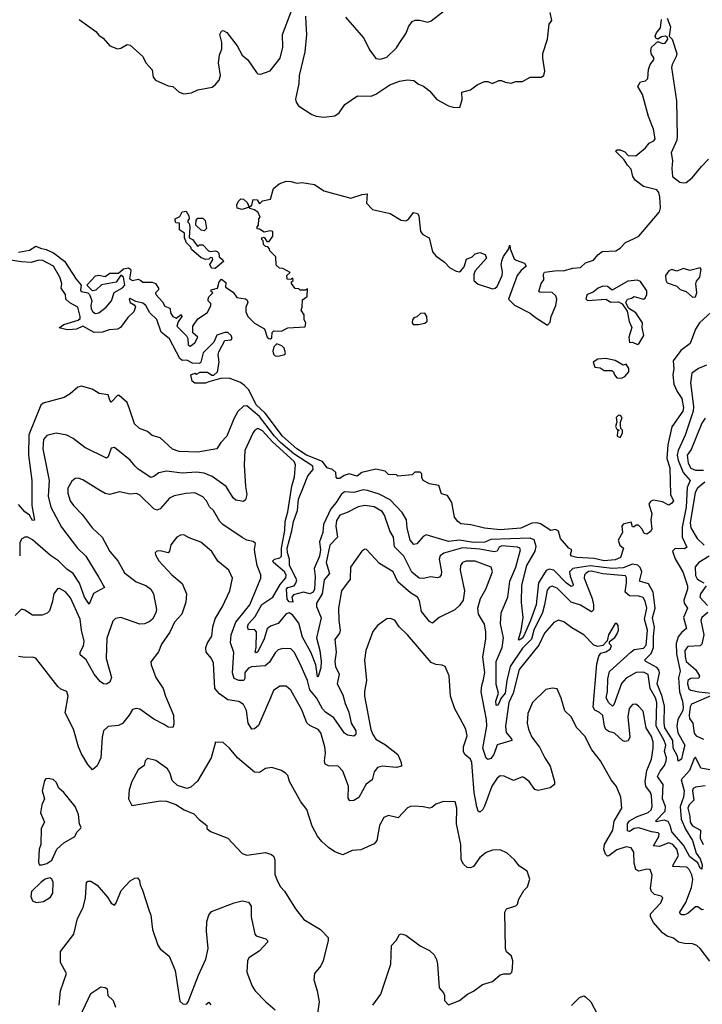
# Model space of a CAD drawing. Extents: x 2133461 to 2293071, y 753526 to 916327.
# Tile 437 of 459: x 2266473 to 2270808, y 873930 to 880179. Entities that reach past the tile are written whole.
import ezdxf

# ---------------------------------------------------------------- set-up
doc = ezdxf.new("R2010")
doc.units = 0

msp = doc.modelspace()

# ---------------------------------------------------------------- linework, layer by layer
at = {"layer": '0CON10XD'}
for points in [[(2266851.2, 880181.2), (2266955.8, 880105), (2266975, 880082), (2267002.7, 880062.7), (2267045, 880013.3), (2267095, 879993.3), (2267115, 879997.5), (2267155, 880022.5), (2267175, 880017.5), (2267256, 879945), (2267274, 879905), (2267315, 879860), (2267320, 879815), (2267335, 879796), (2267415, 879760), (2267445, 879755.8), (2267485, 879718.8), (2267515, 879708.8), (2267565, 879715.6), (2267605, 879734.2), (2267695, 879750.8), (2267713.8, 879765), (2267740, 879795), (2267748.8, 879825), (2267736.2, 879905), (2267741.2, 879955), (2267756.7, 879995), (2267756.7, 880035), (2267743.3, 880085), (2267755, 880106.7), (2267765, 880110), (2267787.7, 880097.7), (2267855, 880012.5), (2267886.7, 879955), (2267921.2, 879925), (2267976.7, 879845), (2267986.1, 879836.1), (2268003.9, 879833.9), (2268064, 879855), (2268126.5, 879935), (2268144.5, 880005), (2268141.1, 880085), (2268198.6, 880235)], [(2268288.7, 880201.3), (2268289.1, 880155), (2268293.5, 880085), (2268284.6, 879975), (2268247.5, 879825), (2268244.6, 879775), (2268223.5, 879675), (2268228.1, 879655), (2268243.4, 879633.4), (2268327.3, 879577.3), (2268355, 879567.1), (2268405, 879560.5), (2268475, 879570), (2268501.3, 879588.7), (2268538, 879642), (2268617.5, 879695), (2268705, 879694.2), (2268734.4, 879705.6), (2268823.3, 879765), (2268885, 879789.2), (2268935, 879798), (2268975, 879793.3), (2269005, 879770), (2269036.6, 879756.6), (2269075, 879728.8), (2269122.1, 879672.1), (2269195, 879632), (2269226.4, 879623.6), (2269267, 879623), (2269282.5, 879672.5), (2269280.7, 879719.3), (2269335.6, 879734.4), (2269377.5, 879765), (2269425, 879786.7), (2269445, 879787.5), (2269475, 879773.3), (2269515, 879792.5), (2269533, 879793), (2269555, 879782.5), (2269593, 879777), (2269623.3, 879786.7), (2269665, 879788), (2269715, 879814), (2269785, 879814.2), (2269801.2, 879825), (2269807.3, 879852.7), (2269794.3, 879935), (2269796, 879965), (2269823.8, 880055), (2269835, 880150), (2269852.5, 880175), (2269841.2, 880225)], [(2268541.2, 880195), (2268655.7, 880065), (2268697.5, 879985), (2268735, 879934), (2268765, 879928.9), (2268805, 879940.6), (2268865, 880000), (2268882.2, 880027.8), (2268926.6, 880093.4), (2268942, 880135), (2268965, 880168.8), (2268985, 880176.2), (2269013.9, 880176.1), (2269065, 880163.8), (2269085, 880172), (2269180, 880245)], [(2267243.2, 878523.2), (2267255, 878514.4), (2267315, 878514.4), (2267335, 878504.2), (2267354.3, 878475), (2267353.8, 878465), (2267334.6, 878445.4), (2267338.6, 878435), (2267379.2, 878389.2), (2267395, 878362), (2267427.3, 878347.3), (2267433.8, 878315), (2267445, 878294.4), (2267466.1, 878283.9), (2267498.3, 878308.3), (2267502.5, 878295), (2267478.6, 878261.4), (2267471.9, 878235), (2267531.7, 878171.7), (2267540, 878155), (2267542.9, 878115), (2267555, 878107.8), (2267585, 878128.6), (2267603.3, 878165), (2267572.3, 878192.3), (2267572, 878235), (2267605, 878281.2), (2267665, 878320), (2267687.5, 878365), (2267687, 878377), (2267670, 878395), (2267670, 878405), (2267675, 878420), (2267700, 878445), (2267690, 878455), (2267690, 878465), (2267730, 878475), (2267740, 878515), (2267755, 878532.5), (2267781.7, 878511.7), (2267780.7, 878480.7), (2267829.3, 878449.3), (2267852.5, 878415), (2267907, 878407), (2267918.3, 878398.3), (2267922.5, 878385), (2267910, 878355), (2267908.8, 878325), (2267921.2, 878295), (2267963.2, 878253.2), (2268027, 878217), (2268044.3, 878165), (2268055, 878156.2), (2268066.1, 878153.9), (2268075, 878160), (2268076.7, 878193.3), (2268086.4, 878203.6), (2268135, 878203.3), (2268163.6, 878216.4), (2268175, 878222.5), (2268285, 878230), (2268290, 878255), (2268280, 878275), (2268280, 878305), (2268260, 878335), (2268267.5, 878355), (2268268.3, 878401.7), (2268297.5, 878422.5), (2268300, 878470), (2268287.5, 878462.5), (2268255, 878462.5), (2268245, 878470), (2268223, 878473), (2268200, 878505), (2268200, 878515), (2268210, 878525), (2268208.3, 878538.3), (2268195, 878530), (2268171.7, 878531.7), (2268170, 878555), (2268190, 878575), (2268145, 878600), (2268123, 878603), (2268101.7, 878621.7), (2268100, 878675), (2268061.7, 878711.7), (2268060, 878725), (2268048.3, 878738.3), (2268035, 878740), (2268021.7, 878751.7), (2268020, 878775), (2268010, 878785), (2268010, 878795), (2268025, 878800), (2268041.7, 878771.7), (2268058.3, 878771.7), (2268080, 878805), (2268080, 878835), (2268065, 878840), (2268025, 878830), (2267995, 878850), (2267981.7, 878851.7), (2267980, 878865), (2267990, 878875), (2267992.5, 878915), (2268000, 878925), (2267987.5, 878955), (2267965, 878972.5), (2267935, 878980), (2267930, 878990), (2267885, 878974), (2267855, 878982.5), (2267852.5, 879005), (2267861.7, 879028.3), (2267878.3, 879041.7), (2267895, 879040), (2267918.3, 879018.3), (2267930, 878990), (2267947, 879003), (2267955, 879037.5), (2267980, 879035), (2267995, 879010), (2268015, 879030), (2268065, 879040), (2268085, 879107.5), (2268121.7, 879138.3), (2268165, 879153.8), (2268195, 879153.3), (2268235, 879141.2), (2268265, 879146.2), (2268345, 879133.8), (2268405, 879092), (2268575, 879047.5), (2268648.8, 879068.8), (2268680, 879075), (2268676.2, 879015), (2268713.9, 878973.9), (2268825, 878950), (2268895, 878906.2), (2268925, 878902), (2268945, 878916.2), (2268974.5, 878955.5), (2269000, 878950), (2269007.1, 878935), (2269018.8, 878835), (2269033.3, 878815), (2269073.3, 878795), (2269094.4, 878705), (2269115, 878680.5), (2269170.5, 878640.5), (2269204.5, 878604.5), (2269245, 878582.5), (2269265, 878579.2), (2269275, 878584.3), (2269295, 878611.2), (2269310.9, 878659.1), (2269346.7, 878675), (2269365.9, 878694.1), (2269395, 878701.2), (2269428.8, 878688.8), (2269436.2, 878665), (2269365, 878586.2), (2269357.1, 878565), (2269356, 878525), (2269385, 878500.6), (2269475, 878471.4), (2269493.3, 878475), (2269504, 878485), (2269536.7, 878555), (2269539.1, 878579.1), (2269530.8, 878625), (2269537.5, 878655), (2269544.3, 878675.7), (2269576.7, 878723.3), (2269585, 878747.5), (2269587.5, 878725), (2269611.9, 878661.9), (2269625, 878652), (2269677.5, 878635), (2269690, 878615), (2269655, 878586.2), (2269632.9, 878555), (2269576, 878405), (2269615, 878367.1), (2269715, 878317.5), (2269748.2, 878288.2), (2269825, 878241.2), (2269840.5, 878259.5), (2269848.1, 878295), (2269876.9, 878365), (2269884, 878405), (2269877.1, 878427.1), (2269855, 878448.8), (2269775, 878450), (2269770, 878455), (2269783.8, 878505), (2269801.7, 878528.3), (2269800, 878565), (2269805, 878577.5), (2269885, 878588), (2269925, 878585.7), (2269985, 878602.5), (2270035, 878606.7), (2270065, 878636.7), (2270117.3, 878652.7), (2270145, 878686.7), (2270171.9, 878708.1), (2270258.7, 878711.3), (2270285, 878728.6), (2270319.2, 878765), (2270371.1, 878788.9), (2270405.5, 878805), (2270535, 878959.2), (2270542, 878985), (2270538.6, 879055), (2270531.5, 879081.5), (2270519.3, 879099.3), (2270435, 879120), (2270380.7, 879160.7), (2270366.9, 879185), (2270355, 879230.8), (2270331.5, 879255), (2270310.6, 879290.6), (2270256.7, 879345), (2270266, 879354), (2270285, 879354.3), (2270315, 879341.1), (2270337.6, 879317.6), (2270385, 879314.5), (2270446.9, 879365), (2270470, 879395), (2270499.2, 879410.8), (2270507.7, 879422.3), (2270498, 879485), (2270466.7, 879565), (2270427.8, 879705), (2270398.1, 879755), (2270414.2, 879785), (2270447.9, 879792.1), (2270461.9, 879805), (2270465, 879863.3), (2270477.1, 879895), (2270500.8, 879925), (2270499.1, 879939.1), (2270485, 879958.8), (2270480.8, 879980.8), (2270485, 880005.8), (2270525, 880040), (2270555, 880028.8), (2270570.7, 880029.3), (2270588.8, 880055), (2270587, 880067), (2270574, 880074), (2270549.1, 880070.9), (2270525, 880056.7), (2270512.3, 880062.3), (2270508, 880075), (2270515.8, 880095), (2270542.2, 880127.8), (2270549.3, 880180.7)], [(2270585, 880190), (2270605.7, 880135), (2270597.5, 880075), (2270616, 880055), (2270645.5, 879965), (2270642.5, 879945), (2270615.8, 879895), (2270611.9, 879875), (2270644.5, 879665), (2270647.5, 879437.5), (2270645.4, 879415), (2270610.5, 879335), (2270619.2, 879285), (2270614.2, 879235), (2270618.8, 879185), (2270665, 879148.7), (2270685, 879142.9), (2270705, 879146.7), (2270742.3, 879175), (2270801.6, 879248.4), (2270846.8, 879293.2)], [(2267715, 878600), (2267691.7, 878601.7), (2267680, 878625), (2267700, 878655), (2267698.3, 878668.3), (2267685, 878670), (2267675, 878660), (2267655, 878657.5), (2267625, 878667.5), (2267565, 878720), (2267560, 878735), (2267533, 878763), (2267520, 878795), (2267520, 878825), (2267487.5, 878845), (2267488.3, 878888.3), (2267465, 878890), (2267460, 878905), (2267460, 878915), (2267489.3, 878930.7), (2267505, 878960), (2267530, 878965), (2267547.5, 878935), (2267550, 878915), (2267540, 878905), (2267540, 878895), (2267550, 878885), (2267552.5, 878865), (2267550, 878795), (2267570, 878785), (2267605, 878740), (2267615, 878750), (2267635, 878750), (2267673, 878713), (2267685, 878707.5), (2267715, 878712.5), (2267727, 878707), (2267737, 878697), (2267740, 878675), (2267762.5, 878655), (2267766.4, 878643.6), (2267715, 878600)], [(2267645, 878840), (2267625, 878842.5), (2267592.5, 878875), (2267593, 878907), (2267605, 878920), (2267635, 878920), (2267650, 878905), (2267660, 878855), (2267645, 878840)], [(2266465, 878704.7), (2266535, 878716), (2266575, 878741.9), (2266605, 878728.4), (2266641.2, 878721.2), (2266688.8, 878698.8), (2266757.2, 878647.3), (2266831.5, 878531.5), (2266864.4, 878495), (2266858.6, 878465), (2266864.3, 878455), (2266905.8, 878445.8), (2266915.7, 878435.7), (2266931.5, 878395), (2266925.4, 878365), (2266928, 878345), (2266937.3, 878325), (2266953.8, 878313.8), (2266975, 878318.9), (2267021.5, 878355), (2267055.4, 878395), (2267072.2, 878447.8), (2267125, 878477.8), (2267141.4, 878495), (2267132.5, 878545), (2267115, 878558), (2267085, 878512.5), (2266993.1, 878496.9), (2266957.3, 878462.7), (2266935, 878458.8), (2266900, 878495), (2266955, 878554), (2266975, 878558.6), (2267015, 878549.6), (2267045, 878570.9), (2267099.7, 878570.3), (2267132.1, 878597.9), (2267165, 878603.8), (2267176.2, 878596.2), (2267178.8, 878585), (2267170, 878535), (2267190, 878525), (2267225, 878532), (2267243.2, 878523.2)], [(2270915, 878369.2), (2270790, 878255), (2270764.1, 878215.9), (2270730, 878125), (2270670.2, 878079.8), (2270623.5, 878015), (2270626.9, 877965), (2270620.4, 877925), (2270626.9, 877866.9), (2270648.9, 877818.9), (2270678, 877775), (2270688.3, 877715), (2270683.2, 877695), (2270613.1, 877595), (2270588.3, 877481.7), (2270583.3, 877395), (2270600.4, 877335), (2270605.6, 877165), (2270623.8, 877125), (2270615, 877110), (2270595, 877097.5), (2270555, 877120), (2270495, 877130), (2270477.7, 877122.3), (2270468.8, 877105), (2270486.7, 877045), (2270480, 877005), (2270487.5, 876945), (2270479.5, 876930.5), (2270455, 876913.8), (2270438.3, 876918.3), (2270425, 876946.2), (2270401.7, 876971.7), (2270388.3, 876971.7), (2270375, 876960), (2270365, 876960), (2270355, 876990), (2270305, 876977.5), (2270297.5, 876965), (2270300, 876925), (2270273.8, 876875), (2270283.8, 876843.8), (2270307.5, 876825), (2270287.5, 876765), (2270255, 876750), (2270184.3, 876745.7), (2270120.2, 876760.2), (2270010, 876765), (2269976.7, 876775), (2269970, 876785), (2269980, 876815), (2269960, 876825), (2269907.5, 876887.5), (2269895, 876933.3), (2269875, 876943.3), (2269845, 876936.7), (2269779.3, 876979.3), (2269756.9, 876986.9), (2269725, 876982.9), (2269655, 876951.8), (2269525, 876941.6), (2269425, 876952.2), (2269337, 876973), (2269275, 876980), (2269254.3, 876994.3), (2269235, 877022.5), (2269217.5, 877115), (2269189.3, 877159.3), (2269150.7, 877170.7), (2269135, 877222.5), (2269075, 877233.3), (2269035, 877253.8), (2269027, 877273), (2269026.4, 877296.4), (2269015, 877307.5), (2268983, 877307), (2268965, 877290), (2268875, 877282.5), (2268865, 877290), (2268815, 877292.5), (2268793.8, 877313.8), (2268735, 877327.5), (2268645, 877306.2), (2268615, 877282.5), (2268565, 877297.5), (2268533.3, 877286.7), (2268505, 877267.5), (2268488.3, 877268.3), (2268482.5, 877275), (2268480, 877305), (2268460, 877325), (2268425, 877336), (2268395.7, 877375.7), (2268294.2, 877415), (2268231.9, 877455), (2268141.1, 877535), (2268031, 877681), (2267975, 877734.1), (2267929.1, 877829.1), (2267899.5, 877859.5), (2267875, 877876.9), (2267803.8, 877903.8), (2267748, 877902), (2267675, 877880), (2267653, 877873), (2267585, 877872.5), (2267567.5, 877885), (2267560, 877925), (2267585, 877936.7), (2267595, 877930), (2267618.3, 877941.7), (2267665, 877942.5), (2267693, 877923), (2267705, 877922.5), (2267730, 877945), (2267740, 878005), (2267732.5, 878055), (2267738.3, 878071.7), (2267775, 878142.5), (2267815, 878147.5), (2267822.5, 878155), (2267816.2, 878175), (2267795, 878193.8), (2267775, 878194), (2267725, 878176.9), (2267706.4, 878133.6), (2267638.6, 878065), (2267623.9, 878006.1), (2267615, 877997.5), (2267570.3, 878000.3), (2267535, 878019.2), (2267505, 878016.9), (2267489.3, 878029.3), (2267423.7, 878153.7), (2267371.5, 878195), (2267345, 878276.2), (2267298.5, 878318.5), (2267275, 878365.7), (2267255, 878380), (2267210.6, 878390.6), (2267175, 878410), (2267168.8, 878405), (2267174.5, 878384.5), (2267200, 878370), (2267207.5, 878357.5), (2267197.5, 878325), (2267160.5, 878289.5), (2267112.9, 878225), (2267095, 878214.7), (2267040.9, 878210.9), (2267000, 878195), (2266945, 878194), (2266875, 878234), (2266834.3, 878215.7), (2266807.8, 878212.2), (2266775, 878211.1), (2266724, 878224), (2266753.8, 878245), (2266845, 878271.4), (2266856.9, 878283.1), (2266858.2, 878295), (2266842.5, 878355), (2266792.6, 878382.6), (2266766.9, 878405), (2266764.3, 878435), (2266736.7, 878475), (2266740.8, 878505), (2266727.9, 878545), (2266687.8, 878615), (2266620.9, 878650.9), (2266595, 878653.4), (2266545, 878638), (2266485, 878642.5), (2266413.6, 878653.6)], [(2270745, 878417.5), (2270765, 878421.2), (2270771.9, 878445), (2270766.4, 878503.6), (2270771.1, 878518.9), (2270792, 878545), (2270801.2, 878595), (2270795, 878603.3), (2270727.7, 878587.7), (2270689.1, 878599.1), (2270645, 878584.2), (2270615, 878594.4), (2270595, 878585.6), (2270574.6, 878555), (2270576.4, 878526.4), (2270585, 878510), (2270645, 878487.1), (2270666, 878466), (2270705, 878454.4), (2270745, 878417.5)], [(2270395, 878117.5), (2270405, 878122.5), (2270435.6, 878175), (2270426.2, 878225), (2270428.6, 878255), (2270385, 878319.4), (2270339.2, 878349.2), (2270322, 878385), (2270333.3, 878405), (2270358.9, 878411.1), (2270375, 878423.3), (2270434, 878406), (2270445, 878411.2), (2270455.6, 878435), (2270455, 878457.5), (2270415, 878516.7), (2270395, 878525.8), (2270335, 878518.8), (2270235, 878462.9), (2270205.3, 878485.3), (2270175, 878487.1), (2270147.1, 878475), (2270115, 878450.5), (2270077.1, 878435), (2270067.7, 878407.7), (2270077.9, 878397.9), (2270195, 878406), (2270226.4, 878386.4), (2270275, 878387.5), (2270298.8, 878375), (2270329.4, 878329.4), (2270342.7, 878262.7), (2270360.9, 878225), (2270340.9, 878165), (2270345, 878130), (2270365, 878132.5), (2270395, 878117.5)], [(2269005, 878244.2), (2269046.4, 878253.6), (2269060, 878265), (2269057.5, 878295), (2269045, 878316.7), (2269017.5, 878315), (2268995, 878292.5), (2268975, 878286.7), (2268966.7, 878275), (2268964.4, 878255), (2268971.2, 878245), (2269005, 878244.2)], [(2268115, 878043.8), (2268156.7, 878053.3), (2268160, 878065), (2268152.5, 878095), (2268138.3, 878108.3), (2268105, 878122.5), (2268087.8, 878102.2), (2268080, 878075), (2268085, 878056), (2268095, 878045.6), (2268115, 878043.8)], [(2270295, 877904.5), (2270315.3, 877914.7), (2270340.5, 877945), (2270340.5, 877965), (2270325, 877992.5), (2270305, 877987.5), (2270255, 878016.2), (2270195, 878028.1), (2270143.8, 878025), (2270113.5, 878005), (2270125, 877974.4), (2270159.1, 877969.1), (2270185, 877952.2), (2270233.3, 877953.3), (2270244.4, 877944.4), (2270250, 877925), (2270265, 877905.6), (2270295, 877904.5)], [(2270835, 877987.1), (2270783.1, 877965), (2270740.9, 877935), (2270733.4, 877875), (2270750.9, 877725), (2270749.5, 877695), (2270698.6, 877541.4), (2270654.9, 877445.1), (2270648.9, 877415), (2270653.4, 877383.4), (2270686.7, 877305), (2270729.7, 877255), (2270710.5, 877209.5), (2270704.2, 877085), (2270679.1, 876959.1), (2270679.7, 876895), (2270709.1, 876830.9), (2270695, 876821.2), (2270636.1, 876823.9), (2270618.6, 876805), (2270635, 876758), (2270684.5, 876675), (2270713.8, 876585), (2270712.8, 876565), (2270690.2, 876495), (2270693.1, 876475), (2270712.7, 876445), (2270687.8, 876385), (2270708.2, 876315), (2270677.5, 876292.5), (2270655, 876262.3), (2270640.9, 876219.1), (2270643.1, 876155), (2270666.7, 876045), (2270657.1, 876002.9), (2270662.6, 875912.6), (2270681.2, 875855), (2270685.1, 875815), (2270683, 875795), (2270651.9, 875738.1), (2270645.7, 875695), (2270652.2, 875652.2), (2270695.6, 875575), (2270683.7, 875526.3), (2270675, 875485.8), (2270653.3, 875473.3), (2270650.8, 875505), (2270621.9, 875555), (2270620.5, 875605), (2270569.5, 875685), (2270564.8, 875714.8), (2270568.1, 875825), (2270550.8, 875890.7), (2270519.9, 875965), (2270535.8, 876034.2), (2270532.2, 876052.2), (2270518.3, 876068.3), (2270448.1, 876105), (2270440.6, 876115), (2270483.2, 876156.8), (2270497, 876195), (2270497, 876265), (2270504.6, 876324.6), (2270492, 876382), (2270507.8, 876445), (2270495.6, 876545), (2270465, 876598.5), (2270409.1, 876615), (2270422.9, 876675), (2270412.7, 876702.7), (2270398, 876718), (2270365, 876723.4), (2270305, 876700.6), (2270235.8, 876695.8), (2270095, 876712.2), (2269984.9, 876695.1), (2269964.5, 876675), (2269967.8, 876647.8), (2269986.7, 876595), (2269984.5, 876585.5), (2269975, 876582.1), (2269945, 876602.5), (2269865.3, 876685.3), (2269835, 876692.8), (2269815.8, 876684.2), (2269768.1, 876605), (2269752.4, 876465), (2269716.2, 876365), (2269675, 876268.5), (2269665, 876253.2), (2269645, 876240.9), (2269640.5, 876245), (2269658.3, 876301.7), (2269669.7, 876385), (2269659.9, 876480.1), (2269660.8, 876589.2), (2269693.9, 876715), (2269723.1, 876766.9), (2269746.7, 876805), (2269753.3, 876835), (2269738.9, 876878.9), (2269715, 876888.8), (2269465, 876879.5), (2269427, 876863), (2269355, 876862.1), (2269265, 876875.3), (2269195, 876866.9), (2269055, 876909.6), (2269035, 876900), (2268995, 876852.5), (2268975, 876849.4), (2268952.5, 876875), (2268933.8, 876955), (2268930, 877005), (2268901, 877051), (2268825, 877131.5), (2268755, 877167.3), (2268681.1, 877191.1), (2268655, 877195.2), (2268595, 877178.3), (2268535, 877182.3), (2268514.1, 877165.9), (2268483.4, 877115), (2268449.5, 877075), (2268402.2, 876975), (2268398.7, 876925), (2268377.6, 876865), (2268382.8, 876815), (2268377.9, 876775), (2268342.2, 876695), (2268348.5, 876645), (2268344.2, 876565.8), (2268336.7, 876545), (2268315, 876534.3), (2268275, 876545.3), (2268211.1, 876528.9), (2268201.8, 876515), (2268207.4, 876482.6), (2268185, 876483.9), (2268171.3, 876501.3), (2268166.6, 876565), (2268175, 876576.2), (2268215, 876586), (2268227.5, 876602.6), (2268232.4, 876625), (2268185.9, 876714.1), (2268186.1, 876755), (2268172.6, 876795), (2268170.9, 876825), (2268201.4, 876935), (2268211, 876995), (2268236.3, 877065), (2268244.2, 877135.8), (2268275, 877213.4), (2268301.9, 877285), (2268335.7, 877325), (2268333.9, 877345), (2268213.7, 877423.7), (2268129, 877495), (2268091.1, 877535), (2267995, 877661.2), (2267915, 877728.2), (2267894.2, 877725.8), (2267858.2, 877691.8), (2267833.4, 877646.6), (2267787.5, 877535), (2267749.4, 877495), (2267725, 877456), (2267605, 877434.5), (2267485, 877438.9), (2267443.8, 877453.8), (2267365.4, 877525.4), (2267315, 877540), (2267285, 877566), (2267234.3, 877584.3), (2267202.5, 877615), (2267169.7, 877709.7)], [(2267169.7, 877709.7), (2267155, 877748.8), (2267105, 877794), (2267093.3, 877795), (2267055, 877752.5), (2267045, 877763.8), (2267035, 877797.5), (2266976.8, 877806.8), (2266932.5, 877835), (2266865, 877852.5), (2266842.4, 877847.6), (2266794, 877805), (2266755, 877781.1), (2266621.2, 877745), (2266608.3, 877731.7), (2266531.1, 877545), (2266529.5, 877415), (2266550.8, 877255), (2266550.9, 877095), (2266567.8, 877002.2), (2266555, 877000.8), (2266534.6, 877034.6), (2266505, 877055.7), (2266465, 877101.9)], [(2270285, 877527.5), (2270300, 877555), (2270300, 877575), (2270290, 877585), (2270287.5, 877605), (2270287.5, 877625), (2270298.8, 877655), (2270287.6, 877667.6), (2270275, 877668.6), (2270261.4, 877655), (2270263.8, 877625), (2270257, 877597), (2270265, 877580), (2270280, 877575), (2270270, 877565), (2270267.5, 877535), (2270285, 877527.5)], [(2270825, 877649.2), (2270805, 877619.2), (2270737.8, 877452.2), (2270712.2, 877415), (2270717.9, 877365), (2270735, 877331.9), (2270765, 877319.6), (2270815, 877320.2)], [(2269805.5, 876465), (2269793.1, 876416.9), (2269738.1, 876305), (2269723.1, 876246.9), (2269665, 876191), (2269587.3, 876075), (2269565.9, 875985), (2269555.1, 875905), (2269529.2, 875870.8), (2269515, 875839.1), (2269505, 875825.6), (2269499.6, 875829.6), (2269495.7, 875855), (2269512.5, 875905), (2269499.1, 875959.1), (2269499.5, 876105), (2269535.9, 876195), (2269545.3, 876255), (2269526.2, 876345), (2269530.8, 876415), (2269573.5, 876515), (2269585.6, 876615), (2269622.8, 876705), (2269653.4, 876815), (2269649.6, 876825), (2269635, 876831.7), (2269535, 876840.2), (2269517.7, 876832.3), (2269504.1, 876805.9), (2269485, 876801), (2269395, 876819.5), (2269285, 876827), (2269166.7, 876793.3), (2269142.7, 876777.3), (2269137.1, 876755), (2269151.2, 876675), (2269149.5, 876655), (2269139.1, 876640.9), (2269125, 876636.5), (2269083.1, 876643.1), (2269035, 876632.7), (2269010, 876635), (2268962.9, 876672.9), (2268913.1, 876775), (2268853.6, 876833.6), (2268846.8, 876895), (2268823.8, 876935), (2268790, 877035), (2268775, 877056.9), (2268725, 877087.2), (2268665, 877095.3), (2268623.2, 877086.8), (2268551.7, 877051.7), (2268505, 877034.4), (2268485, 877000), (2268479.7, 876965), (2268490.9, 876895), (2268442.6, 876845), (2268419.6, 876735), (2268439.3, 876665), (2268406.4, 876623.6), (2268393, 876535), (2268358.4, 876475), (2268358.2, 876455), (2268386.9, 876383.1), (2268357.9, 876255), (2268378.3, 876175), (2268387.7, 876105), (2268386.1, 876065), (2268369.3, 876010.7), (2268365, 876007.5), (2268353.5, 876085), (2268321, 876165), (2268269.9, 876259.9), (2268245, 876348.2), (2268205, 876401.8), (2268185, 876414.6), (2268165, 876409.3), (2268143.3, 876383.3), (2268115, 876346.9), (2268065, 876329.6), (2268045, 876314), (2268025, 876248.9), (2267985, 876167.8), (2267975, 876160.5), (2267967.5, 876165), (2267973.9, 876195), (2267976.9, 876295), (2267965, 876308), (2267925, 876307.5), (2267919.8, 876325), (2267926.1, 876345), (2267968.1, 876391.9), (2268011.7, 876468.3), (2268080.4, 876515), (2268126.2, 876593.8), (2268163.9, 876636.1), (2268164.8, 876655), (2268154, 876675), (2268083.9, 876735), (2268080, 876745), (2268090.6, 876755), (2268126, 876764), (2268135.1, 876774.9), (2268136.4, 876825), (2268157.3, 876937.3), (2268158.5, 876995), (2268176.4, 877056.4), (2268201.7, 877218.3), (2268217.4, 877277.4), (2268225.3, 877355), (2268215.8, 877375), (2268079, 877499), (2268015, 877569), (2267985, 877585.5), (2267965.7, 877575), (2267954, 877556), (2267902.3, 877445), (2267898.8, 877355), (2267906.9, 877216.9), (2267915.6, 877165), (2267907.7, 877132.3), (2267895, 877120.8), (2267845, 877130.6), (2267829.4, 877145), (2267785, 877216.5), (2267695, 877280), (2267645, 877301.2), (2267595, 877308.2), (2267505, 877301.4), (2267405, 877314), (2267356.7, 877303.3), (2267325, 877280), (2267305, 877274.4), (2267225, 877326.7), (2267206.5, 877346.5), (2267175, 877384.3), (2267075, 877464.3), (2267055, 877460), (2267034.5, 877405.5), (2267025, 877396), (2266886.2, 877465), (2266811.7, 877521.7), (2266772.4, 877542.4), (2266705, 877554.5), (2266645, 877539.4), (2266623.9, 877515), (2266619.7, 877455), (2266661.1, 877255), (2266653.3, 877155), (2266670.9, 877085), (2266737.7, 876957.7), (2266839.2, 876825), (2266893.6, 876773.6), (2266975, 876638.1), (2267011.2, 876575), (2266942, 876538), (2266915, 876470), (2266885, 876513.5), (2266852.4, 876602.4), (2266813.2, 876665), (2266772.2, 876692.2), (2266719.8, 876745), (2266668.8, 876778.8), (2266555, 876878.2), (2266525, 876895.5), (2266505, 876895.6), (2266486.1, 876883.9), (2266475, 876860), (2266473, 876777)], [(2270815, 874531.4), (2270805, 874530), (2270778.1, 874548.1), (2270765, 874549.3), (2270715, 874507.1), (2270695, 874497.5), (2270675, 874497.3), (2270666.2, 874505), (2270665.8, 874515), (2270703.8, 874576.2), (2270739.2, 874670.8), (2270746.8, 874723.2), (2270741, 874751), (2270725, 874786.1), (2270709.7, 874799.7), (2270621.4, 874805), (2270621.8, 874815), (2270656.8, 874875), (2270645, 874914.1), (2270620.9, 874945), (2270595, 874954), (2270535, 874931.2), (2270497.1, 874935), (2270531.6, 874995), (2270533, 875013), (2270528.2, 875018.2), (2270485, 875024), (2270405, 875050.5), (2270375.4, 875045), (2270345, 875026.1), (2270332, 875032), (2270333.2, 875075), (2270345.7, 875095), (2270389.1, 875120.9), (2270462.8, 875147.2), (2270482.1, 875165), (2270489.2, 875185), (2270485.3, 875255.3), (2270477.9, 875275), (2270448.1, 875315), (2270443.8, 875345), (2270456.2, 875413.8), (2270484.7, 875485), (2270495.4, 875555.4), (2270494.6, 875595), (2270485, 875629.2), (2270450.3, 875685), (2270431.1, 875791.1), (2270403, 875823), (2270385, 875834.4), (2270365, 875833.1), (2270342.7, 875807.3), (2270334.7, 875755), (2270346.9, 875625), (2270337, 875603), (2270315, 875597.9), (2270302.1, 875602.1), (2270250.5, 875650.5), (2270215, 875660.8), (2270195, 875674.5), (2270185.8, 875695), (2270175, 875762.5), (2270155, 875782.2), (2270125, 875796.4), (2270114.3, 875815), (2270138.2, 876091.8), (2270151.1, 876138.9), (2270162.3, 876157.7), (2270195, 876166.7), (2270222.5, 876185), (2270230, 876205), (2270218.3, 876218.3), (2270218.3, 876231.7), (2270251.7, 876258.3), (2270267.7, 876282.3), (2270276.2, 876305), (2270273.3, 876335), (2270265, 876347.5), (2270255, 876347.5), (2270212, 876275), (2270203.6, 876236.4), (2270175, 876206.7), (2270145, 876200), (2270119.5, 876209.5), (2270054.3, 876275), (2269978.5, 876318.5), (2269927.9, 876357.9), (2269895, 876367.1), (2269865, 876354), (2269805, 876285.6), (2269769.9, 876210.1), (2269645.3, 876055), (2269607.3, 875905), (2269580, 875845), (2269558.5, 875695), (2269563.1, 875655), (2269596.5, 875615), (2269598.1, 875605), (2269505, 875577.3), (2269483.9, 875516.1), (2269465, 875489.5), (2269445, 875484.4), (2269435, 875492.9), (2269414, 875555), (2269439.4, 875695), (2269438.3, 875738.3), (2269402.8, 875912.8), (2269406.9, 875953.1), (2269419.1, 875990.9), (2269426.4, 876035), (2269413.1, 876135), (2269433.1, 876246.9), (2269433.1, 876295), (2269425, 876342.5), (2269386.6, 876406.6), (2269381.9, 876445), (2269400, 876505), (2269432.9, 876565), (2269474.3, 876675), (2269467.5, 876705), (2269365, 876742.3), (2269305, 876742.9), (2269285, 876734.3), (2269272.9, 876715), (2269269.6, 876685), (2269297.3, 876555), (2269290, 876495), (2269265, 876460.8), (2269235.5, 876434.5), (2269137.1, 876385), (2269095, 876348.5), (2269075, 876360), (2269025, 876422.9), (2269010.8, 876490.8), (2268998.5, 876515), (2268955, 876541.2), (2268875, 876612.2), (2268845, 876675.6), (2268758, 876728), (2268675, 876817.5), (2268665, 876818), (2268644.6, 876805.4), (2268572.9, 876705), (2268572.4, 876627.6), (2268516.9, 876555), (2268497.3, 876445), (2268498.8, 876365), (2268507.3, 876305), (2268502.9, 876285), (2268473.8, 876245), (2268481.9, 876165), (2268474.7, 876105), (2268478.9, 876075), (2268502.1, 876025), (2268490, 875965), (2268524.8, 875895), (2268539.2, 875839.2), (2268563.4, 875785), (2268578.8, 875715), (2268606.9, 875665), (2268606.5, 875643.5), (2268595, 875631.2), (2268555, 875638.6), (2268535, 875651.9), (2268468.5, 875748.5), (2268414.5, 875785), (2268395.6, 875805.6), (2268358.6, 875875), (2268316.3, 875925), (2268300.4, 875985), (2268251.3, 876095), (2268215.4, 876165), (2268195, 876185.6), (2268145, 876188.5), (2268115, 876178.9), (2268095, 876160), (2268059.5, 876100.5), (2268031.1, 876078.9), (2267945, 876072), (2267925, 876063.8), (2267903.2, 876035), (2267902.4, 875997.6), (2267895.4, 875984.6), (2267865, 875985.4), (2267835, 875998.9), (2267823.6, 876033.6), (2267832.4, 876162.4), (2267812.3, 876225), (2267815.8, 876275), (2267844.8, 876355.2), (2267907.4, 876432.6), (2267934, 876465), (2268004.6, 876635), (2268003.8, 876655), (2267980, 876715), (2267967.8, 876787.8), (2267963.8, 876816.2), (2267970, 876855), (2267956.6, 876866.6), (2267915.5, 876875.5), (2267885, 876891.9), (2267763.1, 876975), (2267744.7, 876994.7), (2267703.3, 877065), (2267678.4, 877088.4), (2267659.5, 877125), (2267635, 877151.2), (2267585, 877176.5), (2267527.9, 877172.1), (2267455, 877156.7), (2267425, 877141.9), (2267365, 877074.3), (2267345, 877066.9), (2267325, 877075.6), (2267235, 877161.8), (2267215, 877172.9), (2267175, 877168.8), (2267106.4, 877183.6), (2267044.2, 877165.8), (2267015, 877171.1), (2266975.3, 877195.3), (2266875, 877258.5), (2266845, 877268.5), (2266825, 877266.5), (2266805, 877250.8), (2266778.8, 877205), (2266777.9, 877175), (2266793.5, 877125), (2266814.4, 877095), (2266869.3, 877039.3), (2266933.1, 876955), (2266996.7, 876895), (2267045, 876804.2), (2267095.3, 876745.3), (2267139.2, 876669.2), (2267211.7, 876611.7), (2267275, 876587.5), (2267305.6, 876565), (2267323.1, 876535), (2267341.1, 876435), (2267338.5, 876415), (2267317.5, 876375), (2267295, 876356.5), (2267265, 876344.5), (2267235, 876343.5), (2267115.5, 876384.5), (2267082.2, 876377.8), (2267065, 876361.2), (2267026.4, 876253.6), (2267023.3, 876125), (2267055.8, 876004.2), (2267046.2, 875975), (2267025, 875961.2), (2267005, 875963.8), (2266985, 875978), (2266945, 876026.4), (2266895, 876115.5), (2266857.1, 876147.1), (2266857.3, 876165), (2266878.7, 876205), (2266883.1, 876235), (2266864.8, 876304.8), (2266856.7, 876375), (2266795, 876510), (2266765, 876546.9), (2266725, 876570), (2266712.9, 876567.1), (2266689.2, 876535), (2266680.4, 876479.6), (2266661.7, 876428.3), (2266648, 876412), (2266615, 876400), (2266555, 876400.5), (2266505, 876432.5), (2266485, 876438.8), (2266445, 876398)], [(2270823.2, 877245), (2270776.8, 877205), (2270761.8, 877178.2), (2270731.4, 876985), (2270735.3, 876955), (2270775, 876885.4), (2270818.6, 876845)], [(2270855, 874204), (2270794.5, 874284.5), (2270773.2, 874303.2), (2270744.3, 874314.3), (2270695, 874315.5), (2270656.7, 874325), (2270625, 874350), (2270585, 874362.5), (2270555, 874383.3), (2270498.5, 874448.5), (2270477.9, 874485), (2270478.2, 874505), (2270544.2, 874575), (2270556, 874605), (2270546.8, 874616.8), (2270505, 874626.5), (2270484.5, 874645), (2270479.6, 874665), (2270488.6, 874748.6), (2270475.5, 874785.5), (2270455, 874788.5), (2270405, 874775.4), (2270385.8, 874785.8), (2270374.7, 874825.3), (2270372.2, 874895), (2270355, 874922.9), (2270325, 874929.6), (2270265, 874911.4), (2270215, 874872.2), (2270205, 874870), (2270192, 874882), (2270182.2, 874915), (2270186.2, 874945), (2270238.8, 875035), (2270248.5, 875091.5), (2270295.6, 875175), (2270289.4, 875245), (2270262.1, 875312.1), (2270228, 875355), (2270161.9, 875475), (2270106.7, 875545), (2270062.6, 875632.6), (2270010, 875685), (2269975, 875753.8), (2269935, 875793.3), (2269912.3, 875872.3), (2269885, 875932.5), (2269857, 875937), (2269815, 875927.5), (2269728.8, 875845), (2269700.6, 875775), (2269695.6, 875715), (2269703, 875677), (2269724.6, 875625), (2269772.9, 875562.9), (2269806.7, 875495), (2269841.7, 875441.7), (2269869.2, 875345), (2269868.8, 875325), (2269842.5, 875305), (2269765, 875286.2), (2269744.3, 875294.3), (2269708.8, 875345), (2269675, 875370), (2269665, 875373.3), (2269608.8, 875351.2), (2269548.8, 875378.8), (2269525, 875380), (2269505, 875365.6), (2269470.4, 875315), (2269425, 875188), (2269415, 875166.2), (2269395, 875150), (2269385, 875156.2), (2269375, 875183.3), (2269359.4, 875275), (2269344.3, 875464.3), (2269335, 875485.5), (2269299.5, 875515), (2269290.4, 875535), (2269292.2, 875565), (2269313.8, 875635), (2269305, 875676.2), (2269270, 875745), (2269235.6, 875805), (2269209.1, 875885), (2269199.4, 876015), (2269175, 876073.3), (2269155, 876082.5), (2269115, 876085.7), (2269085, 876099.2), (2268935, 876275.8), (2268882, 876325), (2268855, 876368.8), (2268825, 876379.2), (2268805, 876375.8), (2268745, 876333.8), (2268715, 876296.7), (2268671.4, 876175), (2268663.3, 876115), (2268674.4, 875985), (2268661.9, 875915), (2268663.1, 875885), (2268702.8, 875675), (2268715, 875641.4), (2268735, 875611.8), (2268796.9, 875576.9), (2268875, 875515.5), (2268895.6, 875464.4), (2268897.6, 875442.4), (2268866.2, 875433.8), (2268775, 875442.1), (2268745, 875433.3), (2268723.8, 875405), (2268712.2, 875355), (2268672.5, 875327.5), (2268627.6, 875242.4), (2268595, 875222.5), (2268570.4, 875220.4), (2268558.2, 875238.2), (2268560.4, 875315), (2268525, 875408.8), (2268495, 875440.6), (2268433.9, 875443.9), (2268413.1, 875455), (2268407.7, 875475), (2268413.9, 875526.1), (2268410.7, 875565), (2268385, 875652), (2268367.5, 875675), (2268315, 875699.6), (2268296.8, 875716.8), (2268265, 875798), (2268195, 875924.2), (2268165, 875950), (2268125, 875948.6), (2268085, 875922), (2268066.4, 875875), (2267989.9, 875700.1), (2267965, 875679.4), (2267947, 875677), (2267924.7, 875714.7), (2267913.2, 875795), (2267893.9, 875833.9), (2267865, 875852.2), (2267795, 875863.5), (2267741.5, 875901.5), (2267711.8, 875935), (2267704.5, 876095), (2267691.5, 876125), (2267657.9, 876165), (2267655.4, 876195), (2267665.9, 876224.1), (2267693.1, 876266.9), (2267699.1, 876325), (2267714, 876376), (2267760, 876455), (2267806.5, 876555), (2267824.3, 876635), (2267800.8, 876685), (2267732, 876742), (2267693.1, 876803.1), (2267623.8, 876863.8), (2267550.3, 876890.3), (2267515, 876910), (2267495, 876908), (2267471.2, 876895), (2267432.8, 876847.2), (2267424.5, 876805.5), (2267415.4, 876794.6), (2267365, 876808.1), (2267344.2, 876805.8), (2267333.8, 876795), (2267335, 876782.5), (2267357.5, 876745), (2267439.2, 876655), (2267505, 876601.2), (2267532, 876535), (2267528.7, 876481.3), (2267503, 876407), (2267455.6, 876355), (2267427.4, 876292.6), (2267373.3, 876215), (2267353.5, 876166.5), (2267306, 876104), (2267307.5, 876085), (2267336.9, 876005), (2267384.5, 875934.5), (2267398.9, 875885), (2267450, 875765), (2267452.3, 875707.7), (2267445, 875687.5), (2267415, 875690), (2267391.2, 875705), (2267325, 875738.9), (2267235, 875803.3), (2267212.2, 875807.8), (2267189.1, 875800.9), (2267168.1, 875765), (2267125, 875713.3), (2267099.8, 875700.2), (2267035, 875692.7), (2267005, 875665.8), (2266996.4, 875625), (2266988.1, 875495), (2266965, 875443.3), (2266935, 875417.5), (2266905, 875451.2), (2266865, 875520), (2266846.4, 875565), (2266815, 875676.7), (2266760.9, 875780.9), (2266780, 875885), (2266772.5, 875915), (2266735, 875931.2), (2266715, 875947.5), (2266575, 876126.7), (2266555, 876133.8), (2266505, 876131.2), (2266465, 876137.1)], [(2270850.9, 876775), (2270785.6, 876735), (2270762.4, 876707.6), (2270765, 876652), (2270775, 876630), (2270789.9, 876619.9), (2270817.9, 876605)], [(2270855, 875419), (2270797.8, 875427.8), (2270765, 875499.2), (2270755, 875490), (2270726.9, 875413.1), (2270673.4, 875355), (2270693.4, 875285), (2270687.3, 875245), (2270667.5, 875185), (2270674.1, 875105), (2270701.8, 875041.8), (2270745, 874969.7), (2270769.2, 874889.2), (2270795, 874853.1), (2270806.4, 874815), (2270805, 874788), (2270795, 874794.5), (2270778.1, 874828.1), (2270727.4, 874865), (2270689.1, 874939.1), (2270614, 875024), (2270603.8, 875065), (2270590, 875090), (2270565, 875099.5), (2270515, 875087.5), (2270513.3, 875095), (2270571.4, 875155), (2270574.2, 875185), (2270555.1, 875235), (2270559, 875325), (2270524, 875375), (2270539.4, 875410.6), (2270567.4, 875445), (2270578.6, 875475), (2270580.3, 875495), (2270568.1, 875535), (2270574.9, 875575), (2270565, 875603.9), (2270513.6, 875695), (2270519.2, 875845), (2270509.9, 875875), (2270477.5, 875935), (2270464.3, 876024.3), (2270435, 876039), (2270386.7, 876035), (2270325, 876000.9), (2270295, 875965.3), (2270245, 875830), (2270236.8, 875823.2), (2270215, 875842.7), (2270197.9, 875875), (2270206.1, 875915), (2270207.7, 875995), (2270218.1, 876041.9), (2270352.8, 876165), (2270375, 876181.5), (2270435, 876190.2), (2270450.9, 876209.1), (2270458.9, 876305), (2270439.9, 876375), (2270456.3, 876445), (2270445, 876489.2), (2270431.6, 876511.6), (2270405, 876520), (2270345, 876523), (2270316.7, 876545), (2270325.7, 876605), (2270326, 876636), (2270319.1, 876649.1), (2270175, 876662.4), (2270105, 876678.5), (2270085, 876676.4), (2270067.5, 876665), (2270059.2, 876655), (2270056.7, 876635), (2270107.8, 876505), (2270117.6, 876465), (2270116.6, 876433.4), (2270105, 876421.8), (2270035, 876463.4), (2269975, 876482.6), (2269885, 876570.4), (2269855, 876584.6), (2269835, 876576.5), (2269822.5, 876557.5), (2269805.5, 876465)], [(2270833.1, 876585), (2270796.4, 876535), (2270792.5, 876515), (2270840.7, 876460.7)], [(2270842.2, 876417.8), (2270805.4, 876385), (2270797.3, 876365), (2270818.3, 876275), (2270804, 876216), (2270794.5, 876205.5), (2270715, 876201.8), (2270697.5, 876175), (2270697.9, 876135), (2270705.9, 876105), (2270764.7, 876055), (2270790.4, 876015), (2270785, 876000.4), (2270735, 875998.3), (2270716.4, 875985), (2270713.6, 875965), (2270722.1, 875932.1), (2270735, 875923.2), (2270785, 875913.3), (2270865.7, 875905.7)], [(2270876, 875895), (2270738.7, 875835), (2270731, 875819), (2270723.4, 875765), (2270726.7, 875745), (2270746.8, 875715), (2270755, 875650.7), (2270768.4, 875635), (2270815, 875612.3)], [(2268715, 873923.8), (2268765.5, 873994.5), (2268830.8, 874185), (2268835, 874303.3), (2268864.1, 874335.9), (2268885, 874372.5), (2268895, 874377.5), (2268925, 874368.8), (2269015, 874301.2), (2269075, 874272), (2269105, 874243.3), (2269120, 874215), (2269125.8, 874185.8), (2269136.2, 874035), (2269165, 874002.5), (2269171.2, 873985), (2269170, 873955), (2269195, 873926.2), (2269265, 873953.3), (2269317.5, 873995), (2269355, 874013.3), (2269412.5, 874055), (2269476.1, 874073.9), (2269523.9, 874116.1), (2269547, 874123), (2269587, 874123), (2269597.5, 874135), (2269603, 874157), (2269603.8, 874205), (2269596.2, 874235), (2269565, 874263.3), (2269557.5, 874285), (2269554, 874515), (2269565, 874536), (2269622.5, 874555), (2269633.3, 874565), (2269641.7, 874598.3), (2269675, 874652.5), (2269696.7, 874675), (2269713.3, 874725), (2269696.2, 874775), (2269646.8, 874806.8), (2269615, 874846.2), (2269568.8, 874888.8), (2269525, 874910), (2269475, 874909.2), (2269435, 874892.5), (2269395, 874861.4), (2269355, 874805.7), (2269335, 874795.7), (2269315, 874798.6), (2269290.2, 874820.2), (2269276.9, 874846.9), (2269275.3, 874945), (2269246.5, 875075), (2269249.2, 875175), (2269237.5, 875215), (2269165, 875216.7), (2269115, 875200), (2269090.8, 875179.2), (2269075.9, 875174.1), (2269035, 875184.2), (2268977.7, 875187.7), (2268955, 875186), (2268935, 875176.2), (2268875.6, 875114.4), (2268815, 875128.6), (2268786.2, 875115), (2268758, 875065), (2268741.2, 874968.8), (2268725, 874948), (2268638.8, 874911.2), (2268585, 874906), (2268525, 874879.2), (2268475, 874897.5), (2268435, 874924.3), (2268392.4, 874962.4), (2268365, 874998), (2268330.3, 875060.3), (2268295.6, 875165.6), (2268258, 875215), (2268186, 875345), (2268175, 875382.5), (2268163.3, 875395), (2268135, 875414), (2268075, 875434), (2268035, 875426), (2267995, 875400.5), (2267965, 875403.6), (2267855.4, 875495.4), (2267805.8, 875555), (2267765, 875592), (2267716.4, 875593.6), (2267690, 875495), (2267603.2, 875346.8), (2267560.9, 875309.1), (2267535, 875299.2), (2267475, 875318), (2267440.3, 875350.3), (2267428.8, 875395), (2267412.5, 875425), (2267338.3, 875478.3), (2267285, 875490), (2267270, 875475), (2267262.5, 875445), (2267225, 875417.5), (2267184.2, 875345), (2267168.3, 875291.7), (2267163.1, 875235), (2267185, 875192.5), (2267365, 875222), (2267405, 875218.8), (2267465, 875198.8), (2267517.5, 875165), (2267577.9, 875137.9), (2267612.1, 875102.1), (2267662.5, 875065), (2267662.5, 875045), (2267685, 875026.7), (2267795, 874984), (2267885, 874887.5), (2267915, 874876.9), (2267974.3, 874884.3), (2268035, 874894.3), (2268071.2, 874881.2), (2268087.9, 874867.9), (2268094.2, 874844.2), (2268094.2, 874755), (2268107.5, 874715), (2268130, 874675), (2268155, 874648.8), (2268224, 874535), (2268277.9, 874467.9), (2268383.3, 874405), (2268431.2, 874355), (2268432, 874335), (2268399.2, 874205), (2268385, 874173.3), (2268344.1, 874125.9), (2268341.2, 874085), (2268362, 874015), (2268374.2, 873945), (2268356.2, 873815)], [(2266615, 874814.2), (2266645, 874823.1), (2266676.2, 874843.8), (2266708.8, 874915), (2266754.2, 874955.8), (2266823.9, 874996.1), (2266836.4, 875023.6), (2266860, 875045), (2266862.5, 875055), (2266853.9, 875073.9), (2266845.7, 875135.7), (2266826.2, 875185), (2266754.2, 875274.2), (2266722.5, 875302.5), (2266705, 875340), (2266685, 875356.2), (2266655, 875363.3), (2266639.3, 875360.7), (2266630.5, 875349.5), (2266616, 875285), (2266631.2, 875235), (2266613.3, 875195), (2266606.2, 875145), (2266630, 875085), (2266608.8, 875045), (2266606.7, 874945), (2266596.2, 874915), (2266592.5, 874835), (2266597.5, 874815), (2266615, 874814.2)], [(2270825, 875317.1), (2270765, 875307.3), (2270750.2, 875299.8), (2270744.3, 875285.7), (2270753.6, 875225), (2270724.7, 875195), (2270715.3, 875175), (2270729, 875125), (2270731.4, 875085), (2270745, 875063.4), (2270795.7, 875035), (2270793, 874985), (2270813.8, 874943.8)], [(2266577, 874577), (2266625, 874583.3), (2266669.5, 874610.5), (2266683.3, 874635), (2266686.1, 874706.1), (2266677.5, 874725), (2266665, 874733.3), (2266635, 874723.8), (2266608.8, 874705), (2266548.8, 874645), (2266543.8, 874615), (2266555, 874587.5), (2266577, 874577)], [(2266724.6, 873925), (2266732.5, 874015), (2266771.4, 874125), (2266732.7, 874195), (2266732.9, 874265), (2266817.7, 874375), (2266841.1, 874475), (2266877.1, 874545), (2266890, 874605), (2266898, 874705), (2266908.3, 874711.7), (2266925, 874711.4), (2266965, 874686), (2267030, 874610), (2267055, 874571.2), (2267075, 874560), (2267086.8, 874573.2), (2267117, 874653), (2267175, 874713.8), (2267205, 874730), (2267221.7, 874731.7), (2267234, 874715), (2267237.7, 874687.7), (2267254, 874655), (2267295, 874523.8), (2267305.5, 874495.5), (2267317.1, 874405), (2267350, 874305), (2267365, 874281.2), (2267422, 874235), (2267460, 874145), (2267490.7, 873950.7), (2267510.7, 873930.7), (2267535, 873933.3), (2267543.3, 873945), (2267608.2, 874115), (2267655, 874216.2), (2267669.6, 874285), (2267659.1, 874395), (2267662.2, 874455), (2267675, 874496.7), (2267690.9, 874519.1), (2267835, 874574.3), (2267885, 874585.8), (2267925, 874578), (2267943, 874553), (2267942.9, 874485), (2267965.7, 874375.7), (2267975, 874364.2), (2268015, 874352.9), (2268036.7, 874345), (2268046.2, 874335), (2268046, 874325), (2267993.4, 874266.6), (2267928, 874225), (2267920, 874205), (2267915.7, 874135), (2267948.9, 874045), (2267969.4, 874015), (2268037.1, 873945), (2268095.7, 873895)], [(2266838.2, 873815), (2266925, 873998.8), (2266989.3, 874040.7), (2267016.4, 874036.4), (2267028.3, 874028.3), (2267032.5, 873985), (2267067.5, 873955), (2267081.2, 873911.2)], [(2269977, 873923), (2270027.7, 873972.3), (2270055, 873983.3), (2270065, 873976.7), (2270099.2, 873945), (2270141.2, 873865)], [(2267655, 873928.1), (2267675, 873942.9), (2267687.7, 873927.7)]]:
    msp.add_lwpolyline(points, dxfattribs=at)

doc.saveas('drawing.dxf')
